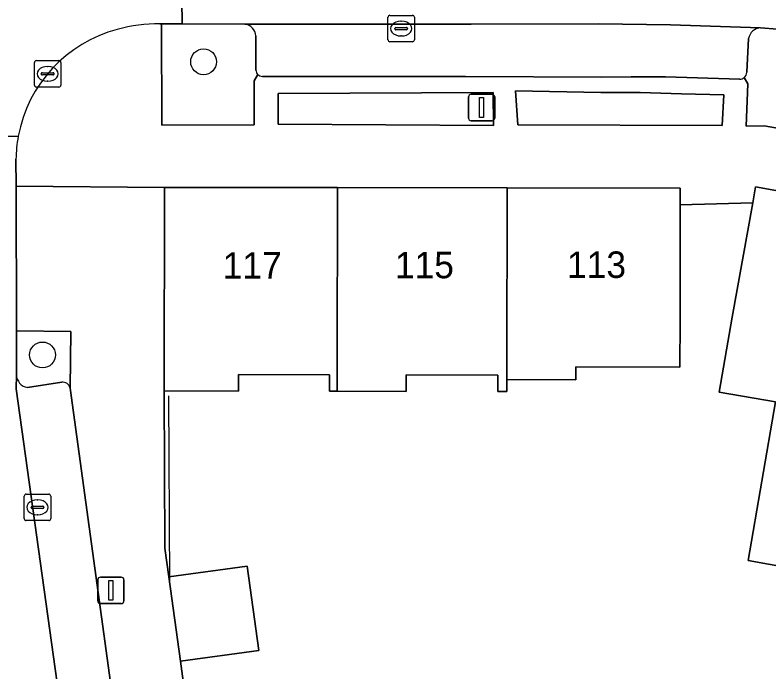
# Model space of a CAD drawing. Extents: x 159716 to 160783, y 383290 to 384031.
# Drawn here: x 160227.04 to 160255.55, y 383728.41 to 383753.23 of the extents above; entities that cross this region are included whole.
import ezdxf

# ---------------------------------------------------------------- set-up
doc = ezdxf.new("R2010")
doc.units = 0
for name, color, linetype in [('IMGEO_Boom', 7, 'Continuous'), ('IMGEO_Erf', 7, 'Continuous'), ('IMGEO_Groenvoorziening', 7, 'Continuous'), ('IMGEO_Kolk', 7, 'Continuous'), ('IMGEO_Lichtmast', 7, 'Continuous'), ('IMGEO_Muur', 7, 'Continuous'), ('IMGEO_Pand', 7, 'Continuous'), ('IMGEO_Pand_nummerreeks', 7, 'Continuous'), ('IMGEO_Parkeervlak_open', 7, 'Continuous'), ('IMGEO_Rijbaan_lokaal_gesloten', 7, 'Continuous'), ('IMGEO_Rijbaan_lokaal_open', 7, 'Continuous'), ('IMGEO_Voetpad_open', 7, 'Continuous')]:
    doc.layers.add(name, color=color, linetype=linetype)

msp = doc.modelspace()

# ---------------------------------------------------------------- linework, layer by layer
at = {"layer": 'IMGEO_Boom'}
for centre in [(160234.173, 383751.467), (160228.08, 383740.385)]:
    msp.add_circle(centre, 0.489, dxfattribs=at)
at = {"layer": 'IMGEO_Erf'}
msp.add_lwpolyline([(160257.845, 383732.063), (160254.773, 383732.618), (160255.799, 383738.612), (160253.676, 383738.976), (160254.162, 383741.818), (160254.943, 383746.14), (160252.201, 383746.065), (160252.193, 383741.691), (160252.19, 383739.928), (160248.256, 383739.935), (160248.255, 383739.448), (160245.647, 383739.453), (160245.646, 383739), (160245.305, 383739.001), (160245.306, 383739.627), (160241.83, 383739.633), (160241.83, 383739.004), (160239.223, 383739.01), (160238.931, 383739.01), (160238.932, 383739.639), (160235.489, 383739.646), (160235.488, 383739.016), (160232.685, 383739.032), (160232.71, 383733.076), (160232.862, 383731.999), (160235.827, 383732.405), (160236.264, 383729.217), (160233.301, 383728.811), (160235.258, 383714.098)], dxfattribs=at)
at = {"layer": 'IMGEO_Groenvoorziening'}
for points in [[(160235.735, 383752.893), (160233.365, 383752.894), (160232.587, 383752.895), (160232.591, 383749.071), (160236.086, 383749.083), (160236.088, 383750.742)], [(160257.171, 383752.602), (160255.239, 383752.751)], [(160236.152, 383751.152), (160236.154, 383752.442)], [(160254.788, 383752.341), (160254.715, 383751.068)], [(160236.088, 383750.742), (160236.218, 383750.988)], [(160254.619, 383750.873), (160254.758, 383750.629), (160254.696, 383749.035), (160255.38, 383749.05), (160257.167, 383748.732), (160257.335, 383750.472)], [(160229.157, 383741.271), (160227.094, 383741.298), (160227.092, 383739.638)], [(160229.122, 383739.128), (160229.157, 383741.271)], [(160227.511, 383739.15), (160228.808, 383739.351)]]:
    msp.add_lwpolyline(points, dxfattribs=at)
for points in [[(160236.991, 383749.102), (160245.138, 383749.056), (160245.122, 383750.303), (160236.994, 383750.272)], [(160246.056, 383749.084), (160253.783, 383749.057), (160253.843, 383750.213), (160252.251, 383750.256), (160250.687, 383750.299), (160249.196, 383750.3), (160245.97, 383750.362)]]:
    msp.add_lwpolyline(points, close=True, dxfattribs=at)
for centre, radius, start, end in [((160235.665, 383752.408), 0.49, 4.009, 81.778), ((160255.259, 383752.276), 0.476, 92.4172, 172.1302), ((160236.389, 383751.152), 0.237, 180.0442, 223.7993), ((160254.438, 383751.083), 0.278, 310.7588, 356.8184), ((160227.61, 383739.659), 0.519, 182.3258, 258.9734), ((160228.853, 383739.082), 0.273, 9.7339, 99.5021)]:
    msp.add_arc(centre, radius, start, end, dxfattribs=at)
at = {"layer": 'IMGEO_Kolk'}
for p, q in [((160241.147, 383752.295), (160241.147, 383753.147)), ((160241.222, 383753.221), (160242.074, 383753.221)), ((160242.148, 383753.147), (160242.148, 383752.295)), ((160241.635, 383753.001), (160241.66, 383753.001)), ((160241.406, 383752.715), (160241.406, 383752.727)), ((160241.844, 383752.678), (160241.446, 383752.678)), ((160241.449, 383752.764), (160241.847, 383752.764)), ((160241.89, 383752.727), (160241.89, 383752.715)), ((160241.658, 383752.441), (160241.633, 383752.441)), ((160242.074, 383752.221), (160241.222, 383752.221)), ((160227.775, 383750.584), (160227.775, 383751.436)), ((160227.85, 383751.51), (160228.702, 383751.51)), ((160228.776, 383751.436), (160228.776, 383750.584)), ((160228.263, 383751.29), (160228.288, 383751.29)), ((160228.034, 383751.004), (160228.034, 383751.016)), ((160228.472, 383750.967), (160228.074, 383750.967)), ((160228.077, 383751.053), (160228.475, 383751.053)), ((160228.518, 383751.016), (160228.518, 383751.004)), ((160228.286, 383750.73), (160228.261, 383750.73)), ((160228.702, 383750.51), (160227.85, 383750.51)), ((160227.466, 383735.124), (160228.318, 383735.124)), ((160227.391, 383734.198), (160227.391, 383735.05)), ((160227.879, 383734.904), (160227.904, 383734.904)), ((160228.392, 383735.05), (160228.392, 383734.198)), ((160227.65, 383734.618), (160227.65, 383734.63)), ((160228.088, 383734.581), (160227.69, 383734.581)), ((160227.693, 383734.667), (160228.091, 383734.667)), ((160228.134, 383734.63), (160228.134, 383734.618)), ((160227.902, 383734.344), (160227.877, 383734.344)), ((160228.318, 383734.124), (160227.466, 383734.124))]:
    msp.add_line(p, q, dxfattribs=at)
for points in [[(160241.147, 383752.295), (160241.147, 383753.147)], [(160241.222, 383753.221), (160242.074, 383753.221)], [(160242.148, 383753.147), (160242.148, 383752.295)], [(160242.074, 383752.221), (160241.222, 383752.221)], [(160227.775, 383750.584), (160227.775, 383751.436)], [(160227.85, 383751.51), (160228.702, 383751.51)], [(160228.776, 383751.436), (160228.776, 383750.584)], [(160228.702, 383750.51), (160227.85, 383750.51)], [(160227.466, 383735.124), (160228.318, 383735.124)], [(160227.391, 383734.198), (160227.391, 383735.05)], [(160228.392, 383735.05), (160228.392, 383734.198)], [(160228.318, 383734.124), (160227.466, 383734.124)]]:
    msp.add_lwpolyline(points, dxfattribs=at)
for centre, radius, start, end in [((160241.224, 383753.145), 0.0765, 91.552, 178.448), ((160241.224, 383753.145), 0.0765, 91.552, 178.448), ((160242.072, 383753.145), 0.0765, 1.552, 88.448), ((160242.072, 383753.145), 0.0765, 1.552, 88.448), ((160241.446, 383752.724), 0.0403, 85.8775, 175.7526), ((160241.443, 383752.714), 0.0366, 178.938, 274.7102), ((160241.847, 383752.721), 0.043, 264.8664, 352.4533), ((160241.851, 383752.726), 0.0386, 1.7309, 96.639), ((160241.224, 383752.297), 0.0765, 181.552, 268.448), ((160241.224, 383752.297), 0.0765, 181.552, 268.448), ((160242.072, 383752.297), 0.0765, 271.552, 358.448), ((160242.072, 383752.297), 0.0765, 271.552, 358.448), ((160227.852, 383751.434), 0.0765, 91.552, 178.448), ((160227.852, 383751.434), 0.0765, 91.552, 178.448), ((160228.7, 383751.434), 0.0765, 1.552, 88.448), ((160228.7, 383751.434), 0.0765, 1.552, 88.448), ((160228.074, 383751.013), 0.0403, 85.8775, 175.7526), ((160228.071, 383751.003), 0.0366, 178.938, 274.7102), ((160228.475, 383751.01), 0.043, 264.8664, 352.4533), ((160228.479, 383751.015), 0.0386, 1.7309, 96.639), ((160227.852, 383750.586), 0.0765, 181.552, 268.448), ((160227.852, 383750.586), 0.0765, 181.552, 268.448), ((160228.7, 383750.586), 0.0765, 271.552, 358.448), ((160228.7, 383750.586), 0.0765, 271.552, 358.448), ((160227.468, 383735.048), 0.0765, 91.552, 178.448), ((160227.468, 383735.048), 0.0765, 91.552, 178.448), ((160228.316, 383735.048), 0.0765, 1.552, 88.448), ((160228.316, 383735.048), 0.0765, 1.552, 88.448), ((160227.69, 383734.627), 0.0403, 85.8775, 175.7526), ((160227.687, 383734.617), 0.0366, 178.938, 274.7102), ((160228.091, 383734.624), 0.043, 264.8664, 352.4533), ((160228.095, 383734.629), 0.0386, 1.7309, 96.639), ((160227.468, 383734.2), 0.0765, 181.552, 268.448), ((160227.468, 383734.2), 0.0765, 181.552, 268.448), ((160228.316, 383734.2), 0.0765, 271.552, 358.448), ((160228.316, 383734.2), 0.0765, 271.552, 358.448)]:
    msp.add_arc(centre, radius, start, end, dxfattribs=at)
for centre, major_axis, ratio, start_param, end_param in [((160241.634, 383752.721), (-0.387, 0.002), 0.722429, 4.712389, 7.853982), ((160241.659, 383752.721), (-0.39, 0.002), 0.717154, 1.570796, 4.712389), ((160228.262, 383751.01), (-0.387, 0.002), 0.722429, 4.712389, 7.853982), ((160228.287, 383751.01), (-0.39, 0.002), 0.717154, 1.570796, 4.712389), ((160227.878, 383734.624), (-0.387, 0.002), 0.722429, 4.712389, 7.853982), ((160227.903, 383734.624), (-0.39, 0.002), 0.717154, 1.570796, 4.712389)]:
    msp.add_ellipse(centre, major_axis=major_axis, ratio=ratio, start_param=start_param, end_param=end_param, dxfattribs=at)
at = {"layer": 'IMGEO_Lichtmast'}
for p, q in [((160244.293, 383750.239), (160245.083, 383750.239)), ((160245.083, 383750.239), (160244.293, 383750.239)), ((160244.193, 383749.339), (160244.193, 383750.139)), ((160244.193, 383750.139), (160244.193, 383749.339)), ((160245.183, 383750.139), (160245.183, 383749.339)), ((160245.183, 383749.339), (160245.183, 383750.139)), ((160245.083, 383749.239), (160244.293, 383749.239)), ((160244.293, 383749.239), (160245.083, 383749.239)), ((160230.269, 383731.987), (160231.059, 383731.987)), ((160231.059, 383731.987), (160230.269, 383731.987)), ((160230.169, 383731.087), (160230.169, 383731.887)), ((160230.169, 383731.887), (160230.169, 383731.087)), ((160231.159, 383731.887), (160231.159, 383731.087)), ((160231.159, 383731.087), (160231.159, 383731.887)), ((160231.059, 383730.987), (160230.269, 383730.987)), ((160230.269, 383730.987), (160231.059, 383730.987))]:
    msp.add_line(p, q, dxfattribs=at)
for points in [[(160244.613, 383750.114), (160244.763, 383750.114), (160244.763, 383749.364), (160244.613, 383749.364), (160244.613, 383750.114)], [(160230.589, 383731.862), (160230.739, 383731.862), (160230.739, 383731.112), (160230.589, 383731.112), (160230.589, 383731.862)]]:
    msp.add_lwpolyline(points, dxfattribs=at)
for centre, start, end in [((160244.293, 383750.139), 90, 180), ((160244.293, 383750.139), 90, 180), ((160245.083, 383750.139), 0, 90), ((160245.083, 383750.139), 360, 90), ((160244.293, 383749.339), 180, 270), ((160244.293, 383749.339), 180, 270), ((160245.083, 383749.339), 270, 0), ((160245.083, 383749.339), 270, 0), ((160230.269, 383731.887), 90, 180), ((160230.269, 383731.887), 90, 180), ((160231.059, 383731.887), 0, 90), ((160231.059, 383731.887), 360, 90), ((160230.269, 383731.087), 180, 270), ((160230.269, 383731.087), 180, 270), ((160231.059, 383731.087), 270, 0), ((160231.059, 383731.087), 270, 0)]:
    msp.add_arc(centre, 0.1, start, end, dxfattribs=at)
at = {"layer": 'IMGEO_Muur'}
msp.add_lwpolyline([(160232.847, 383738.834), (160232.884, 383731.782)], dxfattribs=at)
at = {"layer": 'IMGEO_Pand'}
for points in [[(160239.236, 383746.708), (160232.694, 383746.72), (160232.685, 383739.032), (160235.488, 383739.016), (160235.489, 383739.646), (160238.932, 383739.639), (160238.931, 383739.01), (160239.223, 383739.01), (160239.224, 383739.961)], [(160245.66, 383746.696), (160239.236, 383746.708), (160239.224, 383739.961), (160239.223, 383739.01), (160241.83, 383739.004), (160241.83, 383739.633), (160245.306, 383739.627), (160245.305, 383739.001), (160245.646, 383739), (160245.647, 383739.453), (160245.647, 383739.822)], [(160252.201, 383746.065), (160252.202, 383746.684), (160245.66, 383746.696), (160245.647, 383739.822), (160245.647, 383739.453), (160248.255, 383739.448), (160248.256, 383739.935), (160252.19, 383739.928), (160252.193, 383741.691)], [(160260.109, 383745.822), (160255.05, 383746.736), (160254.943, 383746.14), (160254.162, 383741.818), (160253.676, 383738.976), (160255.799, 383738.612), (160254.773, 383732.618), (160257.845, 383732.063), (160258.931, 383738.076), (160258.716, 383738.115)], [(160235.827, 383732.405), (160232.862, 383731.999), (160233.301, 383728.811), (160236.264, 383729.217)]]:
    msp.add_lwpolyline(points, close=True, dxfattribs=at)
at = {"layer": 'IMGEO_Parkeervlak_open'}
for points in [[(160255.239, 383752.751), (160251.838, 383752.868), (160249.105, 383752.894), (160244.289, 383752.887), (160235.735, 383752.893)], [(160236.154, 383752.442), (160236.152, 383751.152)], [(160254.715, 383751.068), (160254.788, 383752.341)], [(160236.405, 383750.915), (160244.077, 383750.906), (160249.238, 383750.888), (160250.345, 383750.903), (160251.647, 383750.901), (160254.448, 383750.808)], [(160227.092, 383739.638), (160227.082, 383739.102), (160228.773, 383726.987)], [(160228.808, 383739.351), (160227.511, 383739.15)], [(160230.646, 383727.999), (160229.122, 383739.128)]]:
    msp.add_lwpolyline(points, dxfattribs=at)
for centre, radius, start, end in [((160235.665, 383752.408), 0.49, 4.009, 81.778), ((160255.259, 383752.276), 0.476, 92.4172, 172.1302), ((160236.389, 383751.152), 0.237, 180.0442, 223.7993), ((160236.39, 383751.153), 0.238, 223.7452, 273.606), ((160254.44, 383751.085), 0.278, 271.5672, 310.0581), ((160254.438, 383751.083), 0.278, 310.7588, 356.8184), ((160227.61, 383739.659), 0.519, 182.3258, 258.9734), ((160228.853, 383739.082), 0.273, 9.7339, 99.5021)]:
    msp.add_arc(centre, radius, start, end, dxfattribs=at)
at = {"layer": 'IMGEO_Rijbaan_lokaal_gesloten'}
msp.add_lwpolyline([(160233.334, 383754.689), (160233.365, 383752.894), (160235.735, 383752.893), (160244.289, 383752.887), (160249.105, 383752.894), (160251.838, 383752.868), (160255.239, 383752.751), (160257.171, 383752.602)], dxfattribs=at)
msp.add_arc((160247.9, 383634.013), 120.699, 77.88087, 89.06708, dxfattribs=at)
at = {"layer": 'IMGEO_Rijbaan_lokaal_open'}
for points in [[(160232.518, 383752.895), (160232.587, 383752.895), (160233.365, 383752.894), (160233.334, 383754.689), (160249.865, 383754.696)], [(160227.162, 383748.649), (160223.498, 383748.568)], [(160223.498, 383748.568), (160227.162, 383748.649)], [(160227.08, 383746.76), (160227.077, 383747.78)], [(160223.612, 383746.816), (160223.833, 383739.706), (160223.898, 383739.006), (160223.935, 383738.148), (160226.055, 383722.742), (160228.912, 383701.88), (160232.18, 383702.315), (160231.558, 383706.805), (160231.311, 383708.492), (160231.158, 383709.718), (160230.618, 383713.556), (160228.88, 383726.194), (160228.773, 383726.987), (160227.082, 383739.102), (160227.092, 383739.638), (160227.094, 383741.298), (160227.08, 383746.76)]]:
    msp.add_lwpolyline(points, dxfattribs=at)
for centre, radius, start, end in [((160247.9, 383634.013), 120.699, 77.88087, 89.06708), ((160232.417, 383747.38), 5.516, 88.9539, 105.8571), ((160232.216, 383747.715), 5.14, 104.7244, 169.5276), ((160232.221, 383747.716), 5.144, 169.5453, 179.2817)]:
    msp.add_arc(centre, radius, start, end, dxfattribs=at)
at = {"layer": 'IMGEO_Voetpad_open'}
for points in [[(160236.218, 383750.988), (160236.088, 383750.742), (160236.086, 383749.083), (160232.591, 383749.071), (160232.587, 383752.895), (160232.518, 383752.895)], [(160254.448, 383750.808), (160251.647, 383750.901), (160250.345, 383750.903), (160249.238, 383750.888), (160244.077, 383750.906), (160236.405, 383750.915)], [(160257.505, 383750.68), (160257.335, 383750.472), (160257.167, 383748.732), (160255.38, 383749.05), (160254.696, 383749.035), (160254.758, 383750.629), (160254.619, 383750.873)], [(160227.077, 383747.78), (160227.08, 383746.76), (160232.694, 383746.72), (160239.236, 383746.708), (160245.66, 383746.696), (160252.202, 383746.684), (160252.201, 383746.065), (160254.943, 383746.14), (160255.05, 383746.736), (160260.109, 383745.822), (160265.048, 383744.931), (160269.987, 383744.038), (160274.926, 383743.147), (160279.984, 383742.233), (160282.77, 383741.446), (160287.536, 383739.538)], [(160235.769, 383710.606), (160235.258, 383714.098), (160233.301, 383728.811), (160232.862, 383731.999), (160232.71, 383733.076), (160232.685, 383739.032), (160232.694, 383746.72), (160227.08, 383746.76), (160227.094, 383741.298), (160229.157, 383741.271), (160229.122, 383739.128), (160230.646, 383727.999)]]:
    msp.add_lwpolyline(points, dxfattribs=at)
for points in [[(160245.138, 383749.056), (160236.991, 383749.102), (160236.994, 383750.272), (160245.122, 383750.303)], [(160246.056, 383749.084), (160245.97, 383750.362), (160249.196, 383750.3), (160250.687, 383750.299), (160252.251, 383750.256), (160253.843, 383750.213), (160253.783, 383749.057)]]:
    msp.add_lwpolyline(points, close=True, dxfattribs=at)
for centre, radius, start, end in [((160232.417, 383747.38), 5.516, 88.9539, 105.8571), ((160232.216, 383747.715), 5.14, 104.7244, 169.5276), ((160236.39, 383751.153), 0.238, 223.7452, 273.606), ((160254.44, 383751.085), 0.278, 271.5672, 310.0581), ((160232.221, 383747.716), 5.144, 169.5453, 179.2817)]:
    msp.add_arc(centre, radius, start, end, dxfattribs=at)

# ---------------------------------------------------------------- texts
at = {"layer": 'IMGEO_Pand_nummerreeks'}
for s, p in [('117', (160234.899, 383743.267)), ('115', (160241.409, 383743.28)), ('113', (160247.92, 383743.293))]:
    msp.add_text(s, height=1, rotation=0.1146, dxfattribs=at).set_placement(p)

doc.saveas('drawing.dxf')
